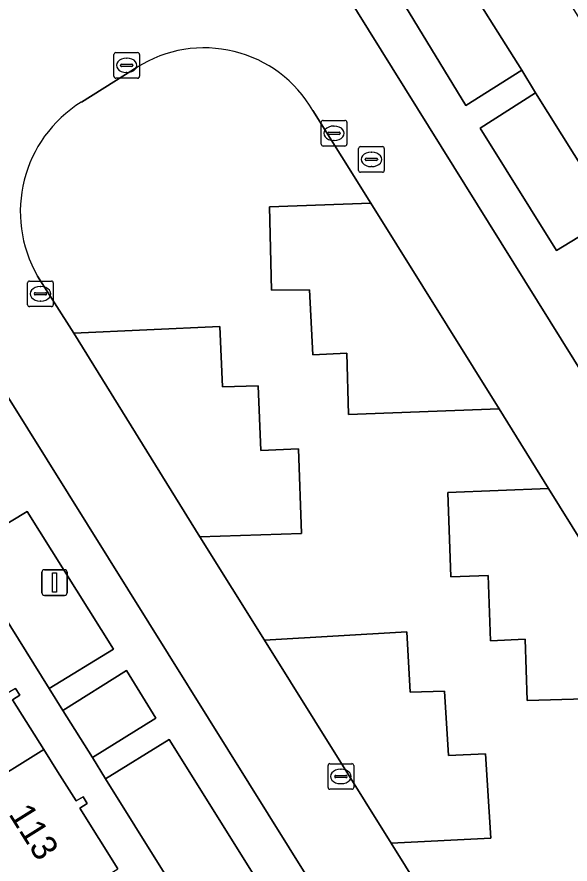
# Model space of a CAD drawing. Extents: x 159279 to 160377, y 384531 to 385888.
# Drawn here: x 159733.05 to 159754.62, y 385453.15 to 385486.19 of the extents above; entities that cross this region are included whole.
import ezdxf

# ---------------------------------------------------------------- set-up
doc = ezdxf.new("R2010")
doc.units = 0
for name, color, linetype in [('IMGEO_Erf', 7, 'Continuous'), ('IMGEO_Groenvoorziening', 7, 'Continuous'), ('IMGEO_Kolk', 7, 'Continuous'), ('IMGEO_Lichtmast', 7, 'Continuous'), ('IMGEO_Pand', 7, 'Continuous'), ('IMGEO_Pand_nummerreeks', 7, 'Continuous'), ('IMGEO_Parkeervlak_open', 7, 'Continuous'), ('IMGEO_Rijbaan_lokaal_open', 7, 'Continuous'), ('IMGEO_Voetpad_open', 7, 'Continuous')]:
    doc.layers.add(name, color=color, linetype=linetype)

msp = doc.modelspace()

# ---------------------------------------------------------------- linework, layer by layer
at = {"layer": 'IMGEO_Erf'}
msp.add_lwpolyline([(159756.159, 385484.277), (159753.431, 385488.645), (159753.155, 385488.49), (159752.989, 385488.757), (159754.316, 385489.583), (159753.809, 385490.421), (159750.177, 385488.18), (159752.741, 385484.11), (159753.272, 385483.228), (159756.285, 385478.417)], dxfattribs=at)
at = {"layer": 'IMGEO_Groenvoorziening'}
for points in [[(159754.316, 385489.583), (159761.058, 385493.778), (159761.136, 385493.827), (159761.076, 385493.927), (159760.26, 385495.29), (159747.694, 385487.44), (159750.562, 385482.737), (159752.741, 385484.11), (159750.177, 385488.18), (159753.809, 385490.421)], [(159753.272, 385483.228), (159751.119, 385481.848), (159754.096, 385477.08), (159756.285, 385478.417)], [(159733.45, 385466.903), (159730.942, 385465.391), (159734.309, 385459.999), (159736.814, 385461.532)], [(159734.843, 385459.144), (159735.995, 385457.306), (159738.471, 385458.849), (159737.319, 385460.697)], [(159736.501, 385456.476), (159739.999, 385450.877), (159742.462, 385452.461), (159738.992, 385458.013)]]:
    msp.add_lwpolyline(points, close=True, dxfattribs=at)
for points in [[(159737.737, 385484.227), (159735.564, 385482.871)], [(159753.782, 385467.807), (159751.855, 385470.913), (159745.987, 385470.688), (159745.917, 385473.074), (159744.585, 385473.011), (159744.455, 385475.55), (159742.981, 385475.533), (159742.898, 385478.781), (159746.852, 385478.93), (159744.591, 385482.542)], [(159733.857, 385476.082), (159735.276, 385473.858), (159740.961, 385474.117), (159741.07, 385471.76), (159742.458, 385471.81), (159742.563, 385469.283), (159744.032, 385469.343), (159744.145, 385466.049), (159740.18, 385465.917), (159742.703, 385461.891), (159748.252, 385462.206), (159748.385, 385459.857), (159749.73, 385459.899), (159749.883, 385457.384), (159751.329, 385457.453), (159751.534, 385454.165), (159747.65, 385453.963), (159751.064, 385448.477), (159756.641, 385448.807)], [(159758.822, 385459.707), (159752.945, 385459.536), (159752.868, 385461.921), (159751.521, 385461.86), (159751.428, 385464.407), (159749.972, 385464.359), (159749.851, 385467.647), (159753.782, 385467.807)]]:
    msp.add_lwpolyline(points, dxfattribs=at)
for centre, radius, start, end in [((159740.355, 385480.094), 4.893, 30.0257, 122.3507), ((159738.217, 385478.595), 5.033, 121.8187, 209.954)]:
    msp.add_arc(centre, radius, start, end, dxfattribs=at)
at = {"layer": 'IMGEO_Kolk'}
for p, q in [((159736.831, 385483.878), (159736.831, 385484.73)), ((159736.906, 385484.804), (159737.758, 385484.804)), ((159737.319, 385484.584), (159737.344, 385484.584)), ((159737.832, 385484.73), (159737.832, 385483.878)), ((159737.09, 385484.298), (159737.09, 385484.31)), ((159737.528, 385484.261), (159737.13, 385484.261)), ((159737.133, 385484.347), (159737.531, 385484.347)), ((159737.574, 385484.31), (159737.574, 385484.298)), ((159737.342, 385484.024), (159737.317, 385484.024)), ((159737.758, 385483.804), (159736.906, 385483.804)), ((159744.916, 385481.23), (159744.916, 385482.082)), ((159744.991, 385482.156), (159745.843, 385482.156)), ((159745.404, 385481.936), (159745.429, 385481.936)), ((159745.917, 385482.082), (159745.917, 385481.23)), ((159745.175, 385481.65), (159745.175, 385481.662)), ((159745.613, 385481.613), (159745.215, 385481.613)), ((159745.218, 385481.699), (159745.616, 385481.699)), ((159745.659, 385481.662), (159745.659, 385481.65)), ((159745.427, 385481.376), (159745.402, 385481.376)), ((159745.843, 385481.156), (159744.991, 385481.156)), ((159746.377, 385480.209), (159746.377, 385481.061)), ((159746.452, 385481.135), (159747.304, 385481.135)), ((159747.378, 385481.061), (159747.378, 385480.209)), ((159746.636, 385480.629), (159746.636, 385480.641)), ((159746.679, 385480.678), (159747.077, 385480.678)), ((159746.865, 385480.915), (159746.89, 385480.915)), ((159747.12, 385480.641), (159747.12, 385480.629)), ((159747.074, 385480.592), (159746.676, 385480.592)), ((159746.888, 385480.355), (159746.863, 385480.355)), ((159747.304, 385480.135), (159746.452, 385480.135)), ((159733.47, 385474.967), (159733.47, 385475.819)), ((159733.545, 385475.893), (159734.397, 385475.893)), ((159733.958, 385475.673), (159733.983, 385475.673)), ((159734.471, 385475.819), (159734.471, 385474.967)), ((159733.729, 385475.387), (159733.729, 385475.399)), ((159734.167, 385475.35), (159733.769, 385475.35)), ((159733.772, 385475.436), (159734.17, 385475.436)), ((159734.213, 385475.399), (159734.213, 385475.387)), ((159733.981, 385475.113), (159733.956, 385475.113)), ((159734.397, 385474.893), (159733.545, 385474.893)), ((159745.184, 385456.143), (159745.184, 385456.995)), ((159745.259, 385457.069), (159746.111, 385457.069)), ((159745.672, 385456.849), (159745.697, 385456.849)), ((159746.185, 385456.995), (159746.185, 385456.143)), ((159745.443, 385456.563), (159745.443, 385456.575)), ((159745.881, 385456.526), (159745.483, 385456.526)), ((159745.486, 385456.612), (159745.884, 385456.612)), ((159745.927, 385456.575), (159745.927, 385456.563)), ((159745.695, 385456.289), (159745.67, 385456.289)), ((159746.111, 385456.069), (159745.259, 385456.069))]:
    msp.add_line(p, q, dxfattribs=at)
for points in [[(159736.831, 385483.878), (159736.831, 385484.73)], [(159736.906, 385484.804), (159737.758, 385484.804)], [(159737.832, 385484.73), (159737.832, 385483.878)], [(159737.758, 385483.804), (159736.906, 385483.804)], [(159744.916, 385481.23), (159744.916, 385482.082)], [(159744.991, 385482.156), (159745.843, 385482.156)], [(159745.917, 385482.082), (159745.917, 385481.23)], [(159745.843, 385481.156), (159744.991, 385481.156)], [(159746.377, 385480.209), (159746.377, 385481.061)], [(159746.452, 385481.135), (159747.304, 385481.135)], [(159747.378, 385481.061), (159747.378, 385480.209)], [(159747.304, 385480.135), (159746.452, 385480.135)], [(159733.47, 385474.967), (159733.47, 385475.819)], [(159733.545, 385475.893), (159734.397, 385475.893)], [(159734.471, 385475.819), (159734.471, 385474.967)], [(159734.397, 385474.893), (159733.545, 385474.893)], [(159745.184, 385456.143), (159745.184, 385456.995)], [(159745.259, 385457.069), (159746.111, 385457.069)], [(159746.185, 385456.995), (159746.185, 385456.143)], [(159746.111, 385456.069), (159745.259, 385456.069)]]:
    msp.add_lwpolyline(points, dxfattribs=at)
for centre, radius, start, end in [((159736.908, 385484.728), 0.0765, 91.552, 178.448), ((159736.908, 385484.728), 0.0765, 91.552, 178.448), ((159737.756, 385484.728), 0.0765, 1.552, 88.448), ((159737.756, 385484.728), 0.0765, 1.552, 88.448), ((159737.13, 385484.307), 0.0403, 85.8775, 175.7526), ((159737.127, 385484.297), 0.0366, 178.938, 274.7102), ((159737.531, 385484.304), 0.043, 264.8664, 352.4533), ((159737.535, 385484.309), 0.0386, 1.7309, 96.639), ((159736.908, 385483.88), 0.0765, 181.552, 268.448), ((159736.908, 385483.88), 0.0765, 181.552, 268.448), ((159737.756, 385483.88), 0.0765, 271.552, 358.448), ((159737.756, 385483.88), 0.0765, 271.552, 358.448), ((159744.993, 385482.08), 0.0765, 91.552, 178.448), ((159744.993, 385482.08), 0.0765, 91.552, 178.448), ((159745.841, 385482.08), 0.0765, 1.552, 88.448), ((159745.841, 385482.08), 0.0765, 1.552, 88.448), ((159745.215, 385481.659), 0.0403, 85.8775, 175.7526), ((159745.212, 385481.649), 0.0366, 178.938, 274.7102), ((159745.616, 385481.656), 0.043, 264.8664, 352.4533), ((159745.62, 385481.661), 0.0386, 1.7309, 96.639), ((159744.993, 385481.232), 0.0765, 181.552, 268.448), ((159744.993, 385481.232), 0.0765, 181.552, 268.448), ((159745.841, 385481.232), 0.0765, 271.552, 358.448), ((159745.841, 385481.232), 0.0765, 271.552, 358.448), ((159746.454, 385481.059), 0.0765, 91.552, 178.448), ((159746.454, 385481.059), 0.0765, 91.552, 178.448), ((159747.302, 385481.059), 0.0765, 1.552, 88.448), ((159747.302, 385481.059), 0.0765, 1.552, 88.448), ((159746.676, 385480.638), 0.0403, 85.8775, 175.7526), ((159746.673, 385480.628), 0.0366, 178.938, 274.7102), ((159747.077, 385480.635), 0.043, 264.8664, 352.4533), ((159747.081, 385480.64), 0.0386, 1.7309, 96.639), ((159746.454, 385480.211), 0.0765, 181.552, 268.448), ((159746.454, 385480.211), 0.0765, 181.552, 268.448), ((159747.302, 385480.211), 0.0765, 271.552, 358.448), ((159747.302, 385480.211), 0.0765, 271.552, 358.448), ((159733.547, 385475.817), 0.0765, 91.552, 178.448), ((159733.547, 385475.817), 0.0765, 91.552, 178.448), ((159734.395, 385475.817), 0.0765, 1.552, 88.448), ((159734.395, 385475.817), 0.0765, 1.552, 88.448), ((159733.769, 385475.396), 0.0403, 85.8775, 175.7526), ((159733.766, 385475.386), 0.0366, 178.938, 274.7102), ((159734.17, 385475.393), 0.043, 264.8664, 352.4533), ((159734.174, 385475.398), 0.0386, 1.7309, 96.639), ((159733.547, 385474.969), 0.0765, 181.552, 268.448), ((159733.547, 385474.969), 0.0765, 181.552, 268.448), ((159734.395, 385474.969), 0.0765, 271.552, 358.448), ((159734.395, 385474.969), 0.0765, 271.552, 358.448), ((159745.261, 385456.993), 0.0765, 91.552, 178.448), ((159745.261, 385456.993), 0.0765, 91.552, 178.448), ((159746.109, 385456.993), 0.0765, 1.552, 88.448), ((159746.109, 385456.993), 0.0765, 1.552, 88.448), ((159745.483, 385456.572), 0.0403, 85.8775, 175.7526), ((159745.48, 385456.562), 0.0366, 178.938, 274.7102), ((159745.884, 385456.569), 0.043, 264.8664, 352.4533), ((159745.888, 385456.574), 0.0386, 1.7309, 96.639), ((159745.261, 385456.145), 0.0765, 181.552, 268.448), ((159745.261, 385456.145), 0.0765, 181.552, 268.448), ((159746.109, 385456.145), 0.0765, 271.552, 358.448), ((159746.109, 385456.145), 0.0765, 271.552, 358.448)]:
    msp.add_arc(centre, radius, start, end, dxfattribs=at)
for centre, major_axis, ratio, start_param, end_param in [((159737.318, 385484.304), (-0.387, 0.002), 0.722429, 4.712389, 7.853982), ((159737.343, 385484.304), (-0.39, 0.002), 0.717154, 1.570796, 4.712389), ((159745.403, 385481.656), (-0.387, 0.002), 0.722429, 4.712389, 7.853982), ((159745.428, 385481.656), (-0.39, 0.002), 0.717154, 1.570796, 4.712389), ((159746.864, 385480.635), (-0.387, 0.002), 0.722429, 4.712389, 7.853982), ((159746.889, 385480.635), (-0.39, 0.002), 0.717154, 1.570796, 4.712389), ((159733.957, 385475.393), (-0.387, 0.002), 0.722429, 4.712389, 7.853982), ((159733.982, 385475.393), (-0.39, 0.002), 0.717154, 1.570796, 4.712389), ((159745.671, 385456.569), (-0.387, 0.002), 0.722429, 4.712389, 7.853982), ((159745.696, 385456.569), (-0.39, 0.002), 0.717154, 1.570796, 4.712389)]:
    msp.add_ellipse(centre, major_axis=major_axis, ratio=ratio, start_param=start_param, end_param=end_param, dxfattribs=at)
at = {"layer": 'IMGEO_Lichtmast'}
for p, q in [((159734.022, 385463.732), (159734.022, 385464.532)), ((159734.022, 385464.532), (159734.022, 385463.732)), ((159734.122, 385464.632), (159734.912, 385464.632)), ((159734.912, 385464.632), (159734.122, 385464.632)), ((159735.012, 385464.532), (159735.012, 385463.732)), ((159735.012, 385463.732), (159735.012, 385464.532)), ((159734.912, 385463.632), (159734.122, 385463.632)), ((159734.122, 385463.632), (159734.912, 385463.632))]:
    msp.add_line(p, q, dxfattribs=at)
msp.add_lwpolyline([(159734.442, 385464.507), (159734.592, 385464.507), (159734.592, 385463.757), (159734.442, 385463.757), (159734.442, 385464.507)], dxfattribs=at)
for centre, start, end in [((159734.122, 385464.532), 90, 180), ((159734.122, 385464.532), 90, 180), ((159734.912, 385464.532), 0, 90), ((159734.912, 385464.532), 360, 90), ((159734.122, 385463.732), 180, 270), ((159734.122, 385463.732), 180, 270), ((159734.912, 385463.732), 270, 0), ((159734.912, 385463.732), 270, 0)]:
    msp.add_arc(centre, 0.1, start, end, dxfattribs=at)
at = {"layer": 'IMGEO_Pand'}
for points in [[(159734.096, 385457.616), (159732.878, 385459.564), (159733.16, 385459.74), (159732.994, 385459.998), (159732.715, 385459.832), (159731.201, 385462.26), (159721.366, 385456.127), (159724.261, 385451.483)], [(159736.989, 385452.971), (159735.507, 385455.34), (159735.794, 385455.512), (159735.641, 385455.77), (159735.36, 385455.618), (159734.63, 385456.761), (159734.096, 385457.616), (159724.261, 385451.483), (159727.157, 385446.84)]]:
    msp.add_lwpolyline(points, close=True, dxfattribs=at)
at = {"layer": 'IMGEO_Parkeervlak_open'}
for points in [[(159746.852, 385478.93), (159742.898, 385478.781), (159742.981, 385475.533), (159744.455, 385475.55), (159744.585, 385473.011), (159745.917, 385473.074), (159745.987, 385470.688), (159751.855, 385470.913)], [(159735.276, 385473.858), (159740.18, 385465.917), (159744.145, 385466.049), (159744.032, 385469.343), (159742.563, 385469.283), (159742.458, 385471.81), (159741.07, 385471.76), (159740.961, 385474.117)], [(159753.782, 385467.807), (159749.851, 385467.647), (159749.972, 385464.359), (159751.428, 385464.407), (159751.521, 385461.86), (159752.868, 385461.921), (159752.945, 385459.536), (159758.822, 385459.707)], [(159742.703, 385461.891), (159747.65, 385453.963), (159751.534, 385454.165), (159751.329, 385457.453), (159749.883, 385457.384), (159749.73, 385459.899), (159748.385, 385459.857), (159748.252, 385462.206)]]:
    msp.add_lwpolyline(points, close=True, dxfattribs=at)
at = {"layer": 'IMGEO_Rijbaan_lokaal_open'}
for points in [[(159771.645, 385445.743), (159713.93, 385538.401), (159697.346, 385528.047), (159753.856, 385437.44), (159755.137, 385435.385), (159756.104, 385433.874), (159757.348, 385431.808)], [(159735.564, 385482.871), (159737.737, 385484.227)], [(159744.591, 385482.542), (159746.852, 385478.93), (159751.855, 385470.913), (159753.782, 385467.807), (159758.822, 385459.707), (159761.781, 385454.992), (159768.281, 385444.588), (159768.69, 385443.92), (159769.657, 385442.382), (159772.313, 385438.056)], [(159761.737, 385431.366), (159759.042, 385435.684), (159758.081, 385437.224), (159758.047, 385437.277), (159755.955, 385440.634), (159751.064, 385448.477), (159747.65, 385453.963), (159742.703, 385461.891), (159740.18, 385465.917), (159735.276, 385473.858), (159733.857, 385476.082)]]:
    msp.add_lwpolyline(points, dxfattribs=at)
for centre, radius, start, end in [((159740.355, 385480.094), 4.893, 30.0257, 122.3507), ((159738.217, 385478.595), 5.033, 121.8187, 209.954)]:
    msp.add_arc(centre, radius, start, end, dxfattribs=at)
at = {"layer": 'IMGEO_Voetpad_open'}
for points in [[(159713.93, 385538.401), (159771.645, 385445.743)], [(159753.856, 385437.44), (159697.346, 385528.047)], [(159756.285, 385478.417), (159754.096, 385477.08), (159751.119, 385481.848), (159753.272, 385483.228), (159752.741, 385484.11), (159750.562, 385482.737), (159747.694, 385487.44)], [(159730.942, 385465.391), (159733.45, 385466.903), (159736.814, 385461.532), (159734.309, 385459.999), (159734.843, 385459.144), (159737.319, 385460.697), (159738.471, 385458.849), (159735.995, 385457.306), (159736.501, 385456.476), (159738.992, 385458.013), (159742.462, 385452.461)], [(159739.999, 385450.877), (159736.501, 385456.476), (159735.995, 385457.306), (159734.843, 385459.144), (159734.309, 385459.999), (159730.942, 385465.391)], [(159732.994, 385459.998), (159733.16, 385459.74), (159732.878, 385459.564), (159734.096, 385457.616), (159734.63, 385456.761), (159735.36, 385455.618), (159735.641, 385455.77), (159735.794, 385455.512), (159735.507, 385455.34), (159736.989, 385452.971)]]:
    msp.add_lwpolyline(points, dxfattribs=at)

# ---------------------------------------------------------------- texts
at = {"layer": 'IMGEO_Pand_nummerreeks'}
msp.add_text('113', height=1, rotation=302.0224, dxfattribs=at).set_placement((159732.705, 385455.105))

doc.saveas('drawing.dxf')
